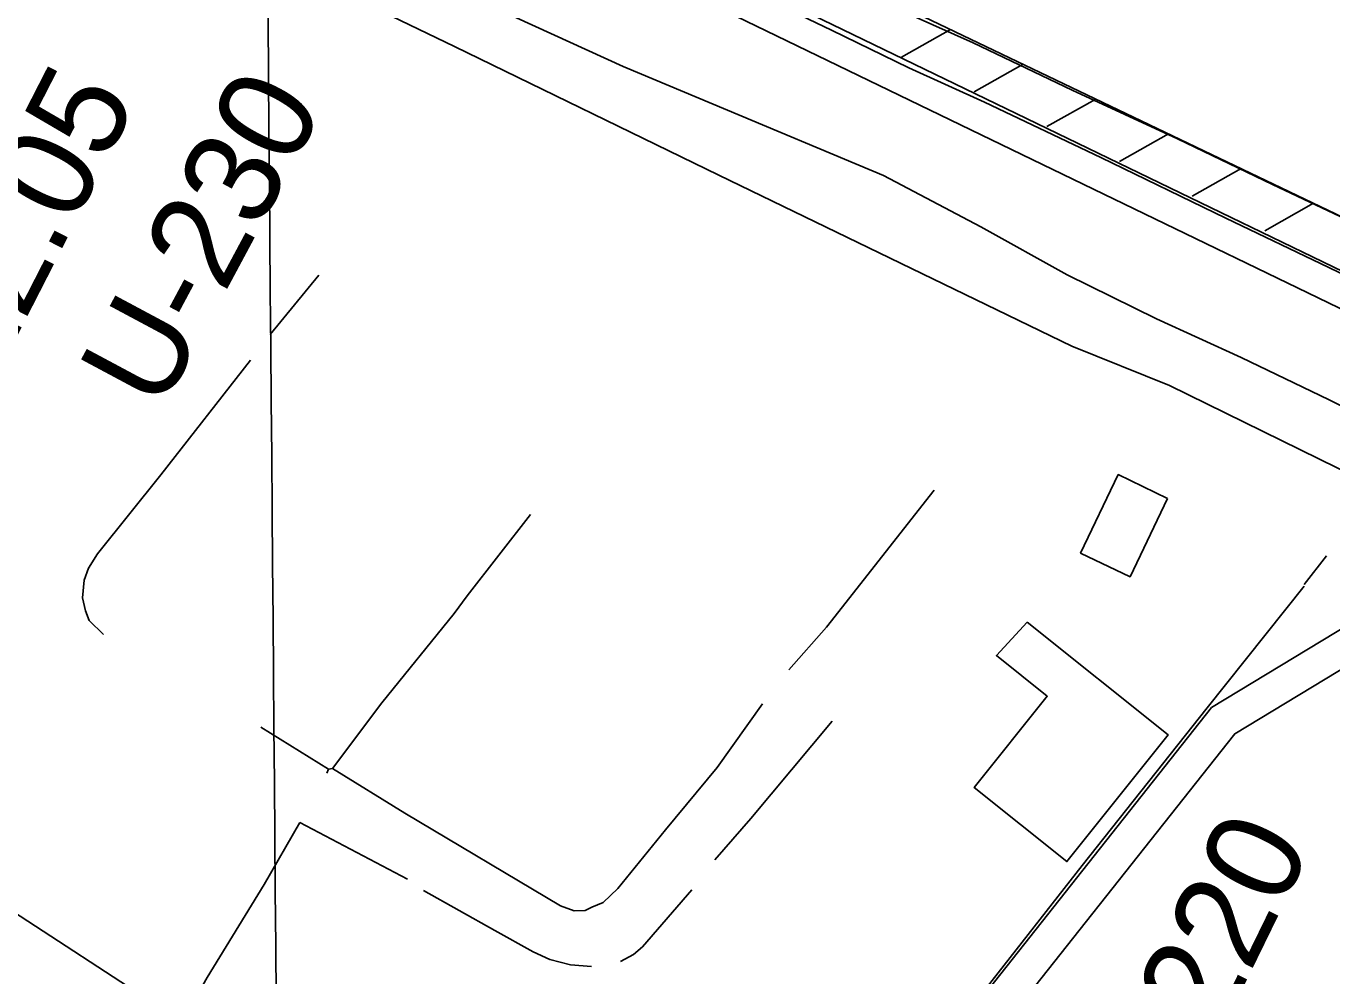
# Model space of a CAD drawing. Extents: x 3567028 to 3605064, y 510945 to 536587.
# Drawn here: x 3581504 to 3582639, y 524363 to 525189 of the extents above; entities that cross this region are included whole.
import ezdxf

# ---------------------------------------------------------------- set-up
doc = ezdxf.new("R2010")
doc.units = 0
for name, color, linetype in [('V-BLDG-OTLN', 7, 'Continuous'), ('V-FLOD-BASE', 7, 'Continuous'), ('V-GRID-MAJR', 7, 'Continuous'), ('V-LEVE-TOET', 7, 'Continuous'), ('V-RIVR-RANG-IDEN', 7, 'Continuous'), ('V-ROAD-CNTR', 7, 'Continuous'), ('V-RRAP-FSHR', 7, 'Continuous'), ('V-SURV-LINE', 7, 'Continuous'), ('V-TOPO-SHOR', 7, 'Continuous')]:
    doc.layers.add(name, color=color, linetype=linetype)

msp = doc.modelspace()

# ---------------------------------------------------------------- linework, layer by layer
at = {"layer": 'V-BLDG-OTLN'}
for points in [[(3582495.776, 524778.456), (3582463.215, 524710.477), (3582420.258, 524731.063), (3582452.952, 524799.323)], [(3582373.6780000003, 524670.971), (3582496.372, 524572.841), (3582408.343, 524462.742), (3582327.8030000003, 524527.144), (3582391.2770000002, 524606.504), (3582346.977, 524641.879)]]:
    msp.add_lwpolyline(points, close=True, dxfattribs=at)
at = {"layer": 'V-FLOD-BASE'}
for points in [[(3582270.934, 525153.322), (3582203.752, 525185.865), (3582136.518, 525218.307), (3582069.235, 525250.649), (3582001.9050000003, 525282.889), (3581934.524, 525315.028), (3581805.35, 525377.2440000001), (3581676.099, 525439.303), (3581546.772, 525501.199), (3581504.634, 525521.542), (3581462.5870000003, 525542.071)], [(3582270.934, 525153.322), (3582336.548, 525123.229), (3582437.713, 525075.305), (3582546.382, 525022.305), (3582636.025, 524979.486), (3582745.698, 524926.479)]]:
    msp.add_lwpolyline(points, dxfattribs=at)
at = {"layer": 'V-GRID-MAJR'}
msp.add_spline([(3581749.169, 520929.625), (3581736.185, 522495.743), (3581685.937, 528556.507), (3581635.688, 534617.285), (3581635.663, 534620.355)], degree=3, dxfattribs=at)
at = {"layer": 'V-LEVE-TOET'}
for points in [[(3581127.35, 525582.036), (3581164.875, 525560.296), (3581240.0160000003, 525521.728), (3581389.725, 525451.625), (3581570.69, 525362.703), (3581790.738, 525260.441), (3582022.657, 525154.452), (3582100.707, 525121.451), (3582248.771, 525059.608)], [(3582275.6240000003, 525197.909), (3582326.718, 525174.949), (3582412.855, 525133.659), (3582504.5130000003, 525091.329), (3582587.143, 525051.571), (3582667.276, 525013.841)], [(3582248.771, 525059.608), (3582333.376, 525014.812), (3582408.458, 524973.096), (3582486.075, 524934.88), (3582559.702, 524901.215), (3582636.324, 524864.513), (3582728.955, 524817.653)]]:
    msp.add_lwpolyline(points, dxfattribs=at)
at = {"layer": 'V-ROAD-CNTR'}
for points in [[(3582887.0091875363, 524685.4446028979), (3582497.5359664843, 524876.8192201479), (3582412.6011363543, 524911.0951515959), (3582105.58375039, 525059.8328541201), (3581875.8102099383, 525171.7786302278), (3581500.470960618, 525353.0912676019), (3581352.702256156, 525420.8801320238), (3581223.3425148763, 525485.7740022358)], [(3582772.9404156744, 524741.36849105), (3582534.104893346, 524596.8187801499), (3582289.3793827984, 524287.26939925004)], [(3582788.4743846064, 524715.7025423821), (3582554.276853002, 524573.960825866), (3582312.9133357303, 524268.66343646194)]]:
    msp.add_lwpolyline(points, dxfattribs=at)
at = {"layer": 'V-RRAP-FSHR'}
for p, q in [((3582307.164347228, 525186.5156007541), (3582264.6254323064, 525162.5386487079)), ((3582370.2962209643, 525156.2776612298), (3582327.757306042, 525132.3007091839)), ((3582433.4280947, 525126.039721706), (3582390.8891797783, 525102.06276966)), ((3582496.559968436, 525095.801782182), (3582454.021053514, 525071.8248301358)), ((3582559.6918421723, 525065.5638426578), (3582517.15292725, 525041.5868906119)), ((3582622.823715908, 525035.324903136), (3582580.2848009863, 525011.3489510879))]:
    msp.add_line(p, q, dxfattribs=at)
msp.add_lwpolyline([(3581361.5562384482, 525642.930687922), (3581677.7786060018, 525488.9829958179), (3582249.920461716, 525213.933545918), (3583000.238961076, 524854.5562646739)], dxfattribs=at)
at = {"layer": 'V-SURV-LINE'}
for points in [[(3581244.741311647, 525655.3609153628), (3583003.9705031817, 524803.6690914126)], [(3582990.8894616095, 524776.6711944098), (3581231.6600033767, 525628.3631474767)]]:
    msp.add_lwpolyline(points, dxfattribs=at)
at = {"layer": 'V-TOPO-SHOR'}
for p, q in [((3581757.9250000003, 524972.6900000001), (3581715.791, 524921.071)), ((3582633.918, 524728.616), (3582614.615, 524703.823)), ((3581707.554, 524579.712), (3581766.258, 524543.036)), ((3581835.075, 524447.518), (3581741.4050000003, 524496.747))]:
    msp.add_line(p, q, dxfattribs=at)
for points in [[(3581698.633, 524899.03), (3581620.713, 524799.167), (3581565.699, 524730.3200000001), (3581557.792, 524717.8910000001), (3581554.114, 524707.481), (3581552.441, 524692.147), (3581555.0330000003, 524680.926), (3581558.3740000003, 524672.486), (3581570.725, 524660.3910000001)], [(3582293.012, 524785.675), (3582199.379, 524666.539), (3582166.5870000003, 524629.419)], [(3581942.048, 524764.753), (3581886.9960000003, 524693.81), (3581875.549, 524678.653), (3581812.6920000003, 524600.866), (3581769.7600000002, 524543.671)], [(3581031.839, 524714.966), (3581117.417, 524658.255), (3581118.8200000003, 524657.348), (3581290.696, 524546.188), (3581464.721, 524436.905), (3581639.126, 524323.313), (3581640.054, 524322.706), (3581878.2430000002, 524169.666), (3582094.161, 524044.387), (3582147.798, 524013.268), (3582390.427, 523874.115), (3582609.7060000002, 523757.032)], [(3582614.591, 524702.424), (3582530.275, 524596.393), (3582421.6550000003, 524459.367), (3582285.84, 524285.82), (3582158.6180000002, 524123.989), (3582094.161, 524044.387)], [(3582143.704, 524599.799), (3582104.3030000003, 524544.638), (3582059.327, 524490.276), (3582017.904, 524439.34), (3582005.11, 524426.9990000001), (3581995.261, 524422.987), (3581989.625, 524420.294), (3581979.84, 524419.7710000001), (3581968.045, 524424.175), (3581832.613, 524504.829), (3581769.7600000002, 524543.671), (3581766.258, 524543.036), (3581764.798, 524539.571)], [(3582204.194, 524584.7440000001), (3582133.532, 524500.112), (3582102.159, 524464.362)], [(3581741.4050000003, 524496.747), (3581710.4050000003, 524442.832), (3581660.7630000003, 524362.0160000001), (3581639.126, 524323.313)], [(3581995.0300000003, 524371.31), (3581976.903, 524373.032), (3581958.825, 524377.5480000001), (3581944.278, 524384.095), (3581911.093, 524402.851), (3581848.862, 524437.493)], [(3582082.133, 524438.185), (3582039.34, 524388.67), (3582031.535, 524381.826), (3582020.251, 524375.743)]]:
    msp.add_lwpolyline(points, dxfattribs=at)

# ---------------------------------------------------------------- texts
at = {"layer": 'V-RIVR-RANG-IDEN'}
for s, height, rotation, p in [('R-122.05', 82.99999800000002, 62.92099883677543, (3581392.643, 524718.176)), ('U-230', 83, 61.83532571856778, (3581620.435797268, 524852.8377944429)), ('U-220', 82.99999999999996, 63.968325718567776, (3582488.9585512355, 524204.5838767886))]:
    msp.add_text(s, height=height, rotation=rotation, dxfattribs=at).set_placement(p)

doc.saveas('drawing.dxf')
